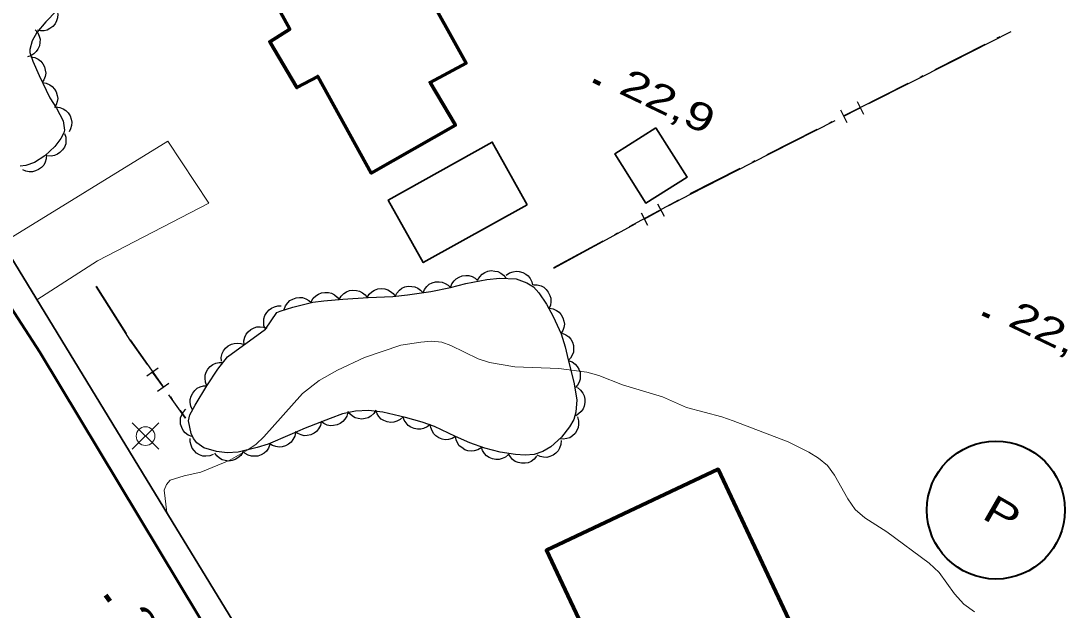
# Model space of a CAD drawing. Extents: x 355726 to 357533, y 5103782 to 5105258.
# Drawn here: x 356829.7 to 356885.6, y 5104407 to 5104438.5 of the extents above; entities that cross this region are included whole.
import ezdxf

# ---------------------------------------------------------------- set-up
doc = ezdxf.new("R2010")
doc.units = 0
doc.header["$LTSCALE"] = 0.6
doc.linetypes.add('DOT_DASHED', pattern=[7.7, 5, -1.2, 0.3, -1.2])
doc.linetypes.add('LONG_DASHED', pattern=[7.5, 6, -1.5])
for name, color, linetype, lineweight in [('19', 7, 'Continuous', 13), ('2', 7, 'LONG_DASHED', 13), ('21', 7, 'LONG_DASHED', 35), ('22', 7, 'Continuous', 13), ('3', 7, 'Continuous', 140), ('31', 7, 'Continuous', 35), ('36', 7, 'Continuous', 13), ('37', 7, 'Continuous', 13), ('38', 7, 'Continuous', 40), ('44', 7, 'Continuous', 25)]:
    doc.layers.add(name, color=color, linetype=linetype, lineweight=lineweight)

msp = doc.modelspace()

# ---------------------------------------------------------------- linework, layer by layer
at = {"layer": '19'}
msp.add_lwpolyline([(356830.55, 5104423.59), (356833.8, 5104425.69), (356839.76, 5104428.78), (356837.56, 5104432.09), (356828.7, 5104426.63)], dxfattribs=at)
at = {"layer": '2', "linetype": 'Continuous'}
msp.add_lwpolyline([(356837.51, 5104412.22), (356837.37, 5104413.42), (356837.48, 5104413.72), (356837.69, 5104413.95), (356838.44, 5104414.18), (356839.33, 5104414.38), (356840.84, 5104415.01), (356841.84, 5104415.57), (356842.28, 5104415.88), (356842.7, 5104416.26), (356844.76, 5104418.58), (356845.65, 5104419.28), (356846.64, 5104419.83), (356848.08, 5104420.51), (356850.03, 5104421.18), (356851.09, 5104421.34), (356851.66, 5104421.38), (356852.21, 5104421.34), (356852.7, 5104421.16), (356854.15, 5104420.44), (356854.77, 5104420.24), (356856.12, 5104420.01), (356858.48, 5104419.92), (356859.97, 5104419.73), (356860.62, 5104419.55), (356861.88, 5104419.05), (356864.02, 5104418.4), (356865.31, 5104417.83), (356867.19, 5104417.34), (356867.8, 5104417.13), (356870.74, 5104416), (356871.85, 5104415.45), (356872.37, 5104415.13), (356872.85, 5104414.73), (356873.22, 5104414.22), (356873.93, 5104412.95), (356874.32, 5104412.38), (356874.84, 5104411.94), (356876.02, 5104411.18), (356878.29, 5104409.5), (356878.81, 5104409.01), (356879.64, 5104407.87), (356880.13, 5104407.32), (356880.71, 5104406.9)], dxfattribs=at)
at = {"layer": '21', "linetype": 'Continuous', "lineweight": 53}
msp.add_lwpolyline([(356980.28, 5104172.46), (356960.82, 5104204.67), (356938.73, 5104241.3), (356928.01, 5104258.93), (356882.74, 5104334.34), (356830.71, 5104420.8), (356815.67, 5104444.05), (356810.22, 5104452.59), (356805.78, 5104459.34), (356801.61, 5104465.59), (356797.55, 5104471.22), (356793.83, 5104476.18), (356790.19, 5104480.63), (356786.17, 5104485.25), (356782.33, 5104489.23), (356778.54, 5104492.88), (356773.51, 5104497.21), (356768.46, 5104501.08), (356762.89, 5104504.82), (356757.42, 5104508.17), (356751.33, 5104511.47), (356744.92, 5104514.5), (356738.32, 5104517.34), (356732.44, 5104519.68)], dxfattribs=at)
at = {"layer": '22', "lineweight": 35}
msp.add_lwpolyline([(356734.5, 5104520.41), (356743.72, 5104516.84), (356750.5, 5104513.59), (356758.72, 5104509.12), (356765.87, 5104504.49), (356772.96, 5104499.19), (356780.36, 5104492.98), (356787.16, 5104486.15), (356793.08, 5104479.36), (356799.19, 5104471.37), (356804.63, 5104463.58), (356810.94, 5104454.4), (356816.36, 5104445.91), (356822.78, 5104436.13), (356827.3, 5104428.92), (356837.8, 5104411.74), (356848.06, 5104394.92)], dxfattribs=at)
at = {"layer": '3'}
for p, q in [((356860.32, 5104435.33), (356860.68, 5104435.16)), ((356881.13, 5104422.87), (356881.49, 5104422.7)), ((356834.23, 5104407.8), (356834.46, 5104407.47))]:
    msp.add_line(p, q, dxfattribs=at)
at = {"layer": '31', "lineweight": 70}
for points in [[(356845.56, 5104446.34), (356840.98, 5104443.75), (356844.08, 5104438.08), (356843.01, 5104437.41), (356844.46, 5104434.96), (356845.58, 5104435.55), (356848.44, 5104430.38), (356852.94, 5104432.94), (356851.59, 5104435.23), (356853.51, 5104436.26), (356851.12, 5104440.58), (356849.36, 5104439.59), (356845.56, 5104446.34)], [(356872.6, 5104402.63), (356867, 5104414.53), (356857.81, 5104410.2), (356863.41, 5104398.3), (356872.6, 5104402.63)]]:
    msp.add_lwpolyline(points, close=True, dxfattribs=at)
at = {"layer": '31'}
for points in [[(356863.66, 5104432.8), (356861.46, 5104431.41), (356863.12, 5104428.78), (356865.33, 5104430.16), (356863.66, 5104432.8)], [(356856.78, 5104428.69), (356851.22, 5104425.59), (356849.35, 5104428.94), (356854.91, 5104432.04), (356856.78, 5104428.69)]]:
    msp.add_lwpolyline(points, close=True, dxfattribs=at)
at = {"layer": '36'}
for p, q in [((356837.07, 5104415.6), (356835.66, 5104417.01)), ((356835.66, 5104415.6), (356837.07, 5104417.01))]:
    msp.add_line(p, q, dxfattribs=at)
msp.add_circle((356836.367, 5104416.307), 0.5, dxfattribs=at)
at = {"layer": '37', "lineweight": 25}
for p, q in [((356879.51, 5104436.36), (356882.66, 5104437.96)), ((356875.05, 5104434.1), (356879.51, 5104436.36)), ((356874.43, 5104434.21), (356874.77, 5104433.54)), ((356873.54, 5104433.76), (356873.88, 5104433.09)), ((356868.8, 5104430.93), (356873.26, 5104433.2)), ((356862.87, 5104428.25), (356863.22, 5104427.59)), ((356863.04, 5104427.92), (356863.92, 5104428.4)), ((356863.75, 5104428.73), (356864.1, 5104428.07)), ((356858.21, 5104425.3), (356862.6, 5104427.68)), ((356837.04, 5104419.95), (356836.43, 5104419.51)), ((356836.73, 5104419.73), (356837.31, 5104418.92)), ((356837.62, 5104419.13), (356837.01, 5104418.7)), ((356837.6, 5104418.51), (356838.48, 5104417.26))]:
    msp.add_line(p, q, dxfattribs=at)
at = {"layer": '37', "linetype": 'DOT_DASHED', "lineweight": 25}
for points in [[(356858.2, 5104425.32), (356865.5, 5104429.28), (356874.48, 5104433.84), (356882.65, 5104437.98)], [(356833.72, 5104424.33), (356835.55, 5104421.45), (356838.5, 5104417.27)]]:
    msp.add_lwpolyline(points, dxfattribs=at)
at = {"layer": '37', "lineweight": 25}
for points in [[(356873.71, 5104433.42), (356874.49, 5104433.82), (356874.6, 5104433.88)], [(356864.36, 5104428.64), (356865.51, 5104429.26), (356868.8, 5104430.93)], [(356833.7, 5104424.32), (356835.53, 5104421.44), (356836.45, 5104420.14)]]:
    msp.add_lwpolyline(points, dxfattribs=at)
at = {"layer": '38'}
msp.add_circle((356881.853, 5104412.351), 3.693, dxfattribs=at)
at = {"layer": '44', "linetype": 'DOT_DASHED'}
msp.add_lwpolyline([(356831.61, 5104439.07), (356831.03, 5104438.48), (356830.55, 5104437.91), (356830.3, 5104437.46), (356830.17, 5104437), (356830.18, 5104436.84), (356830.34, 5104436.37), (356830.67, 5104435.61), (356831.24, 5104434.41), (356831.6, 5104433.86), (356831.97, 5104433.17), (356832.04, 5104432.68), (356832, 5104432.53), (356831.84, 5104432.24), (356831.51, 5104431.8), (356830.98, 5104431.3), (356830.42, 5104430.95), (356829.97, 5104430.79), (356829.66, 5104430.76)], dxfattribs=at)
at = {"layer": '44'}
for points in [[(356831.63, 5104439.09), (356831.67, 5104438.88), (356831.65, 5104438.68), (356831.61, 5104438.52), (356831.53, 5104438.37), (356831.41, 5104438.23), (356831.25, 5104438.11), (356831.11, 5104438.03), (356830.94, 5104438), (356830.75, 5104437.99), (356830.58, 5104438.02)], [(356830.47, 5104438.05), (356830.6, 5104437.89), (356830.68, 5104437.7), (356830.73, 5104437.54), (356830.72, 5104437.37), (356830.69, 5104437.19), (356830.61, 5104437.01), (356830.52, 5104436.88), (356830.39, 5104436.76), (356830.23, 5104436.66), (356830.06, 5104436.61)], [(356830.24, 5104436.6), (356830.45, 5104436.56), (356830.63, 5104436.47), (356830.76, 5104436.37), (356830.87, 5104436.23), (356830.96, 5104436.07), (356831, 5104435.88), (356831.03, 5104435.72), (356831, 5104435.55), (356830.93, 5104435.37), (356830.84, 5104435.22)], [(356830.85, 5104435.23), (356831.06, 5104435.2), (356831.24, 5104435.11), (356831.38, 5104435.02), (356831.49, 5104434.88), (356831.59, 5104434.72), (356831.64, 5104434.54), (356831.67, 5104434.38), (356831.64, 5104434.21), (356831.59, 5104434.03), (356831.5, 5104433.87)], [(356831.57, 5104433.92), (356831.78, 5104433.89), (356831.97, 5104433.82), (356832.11, 5104433.73), (356832.23, 5104433.6), (356832.33, 5104433.45), (356832.39, 5104433.27), (356832.43, 5104433.11), (356832.41, 5104432.93), (356832.36, 5104432.75), (356832.28, 5104432.59)], [(356832.04, 5104432.5), (356832.1, 5104432.3), (356832.11, 5104432.1), (356832.1, 5104431.94), (356832.03, 5104431.77), (356831.93, 5104431.62), (356831.79, 5104431.48), (356831.66, 5104431.39), (356831.5, 5104431.33), (356831.32, 5104431.29), (356831.14, 5104431.3)], [(356831.07, 5104431.36), (356831.06, 5104431.15), (356831, 5104430.96), (356830.92, 5104430.81), (356830.8, 5104430.68), (356830.65, 5104430.57), (356830.48, 5104430.5), (356830.32, 5104430.45), (356830.14, 5104430.45), (356829.96, 5104430.49), (356829.8, 5104430.56)], [(356852.68, 5104424.25), (356852.75, 5104424.45), (356852.87, 5104424.61), (356852.98, 5104424.73), (356853.14, 5104424.82), (356853.31, 5104424.88), (356853.5, 5104424.9), (356853.66, 5104424.9), (356853.83, 5104424.84), (356854, 5104424.76), (356854.13, 5104424.64)], [(356854.13, 5104424.65), (356854.24, 5104424.83), (356854.38, 5104424.97), (356854.51, 5104425.07), (356854.68, 5104425.13), (356854.86, 5104425.16), (356855.05, 5104425.14), (356855.21, 5104425.11), (356855.37, 5104425.03), (356855.51, 5104424.92), (356855.63, 5104424.78)], [(356855.66, 5104424.92), (356855.83, 5104425.04), (356856.03, 5104425.1), (356856.19, 5104425.14), (356856.36, 5104425.12), (356856.54, 5104425.07), (356856.71, 5104424.98), (356856.84, 5104424.88), (356856.94, 5104424.74), (356857.03, 5104424.57), (356857.07, 5104424.4)], [(356849.72, 5104423.77), (356849.81, 5104423.96), (356849.95, 5104424.11), (356850.08, 5104424.22), (356850.24, 5104424.29), (356850.42, 5104424.33), (356850.61, 5104424.32), (356850.77, 5104424.3), (356850.93, 5104424.23), (356851.08, 5104424.12), (356851.2, 5104423.99)], [(356851.21, 5104423.97), (356851.29, 5104424.16), (356851.42, 5104424.32), (356851.54, 5104424.43), (356851.7, 5104424.51), (356851.88, 5104424.56), (356852.07, 5104424.56), (356852.23, 5104424.55), (356852.4, 5104424.48), (356852.55, 5104424.38), (356852.68, 5104424.25)], [(356857.11, 5104424.4), (356857.32, 5104424.4), (356857.52, 5104424.34), (356857.67, 5104424.27), (356857.8, 5104424.15), (356857.91, 5104424.01), (356857.99, 5104423.83), (356858.04, 5104423.68), (356858.04, 5104423.5), (356858.02, 5104423.32), (356857.95, 5104423.15)], [(356845.23, 5104423.5), (356845.33, 5104423.68), (356845.48, 5104423.82), (356845.61, 5104423.91), (356845.78, 5104423.97), (356845.96, 5104424), (356846.15, 5104423.99), (356846.31, 5104423.95), (356846.47, 5104423.87), (356846.61, 5104423.75), (356846.72, 5104423.61)], [(356846.72, 5104423.62), (356846.83, 5104423.8), (356846.98, 5104423.94), (356847.11, 5104424.03), (356847.28, 5104424.09), (356847.46, 5104424.12), (356847.65, 5104424.1), (356847.81, 5104424.06), (356847.97, 5104423.98), (356848.11, 5104423.86), (356848.22, 5104423.72)], [(356848.22, 5104423.72), (356848.33, 5104423.9), (356848.48, 5104424.03), (356848.62, 5104424.12), (356848.79, 5104424.18), (356848.97, 5104424.2), (356849.16, 5104424.18), (356849.32, 5104424.14), (356849.47, 5104424.05), (356849.61, 5104423.93), (356849.72, 5104423.79)], [(356842.78, 5104422.03), (356842.7, 5104422.22), (356842.69, 5104422.43), (356842.7, 5104422.59), (356842.75, 5104422.76), (356842.85, 5104422.92), (356842.98, 5104423.06), (356843.1, 5104423.16), (356843.27, 5104423.23), (356843.45, 5104423.27), (356843.63, 5104423.27)], [(356843.78, 5104423.08), (356843.85, 5104423.28), (356843.97, 5104423.44), (356844.09, 5104423.56), (356844.24, 5104423.64), (356844.42, 5104423.7), (356844.61, 5104423.72), (356844.77, 5104423.72), (356844.94, 5104423.66), (356845.1, 5104423.57), (356845.23, 5104423.45)], [(356857.97, 5104423.16), (356858.17, 5104423.12), (356858.35, 5104423.03), (356858.49, 5104422.94), (356858.6, 5104422.8), (356858.69, 5104422.64), (356858.74, 5104422.46), (356858.77, 5104422.3), (356858.74, 5104422.12), (356858.68, 5104421.95), (356858.58, 5104421.79)], [(356841.64, 5104421.2), (356841.63, 5104421.41), (356841.68, 5104421.6), (356841.75, 5104421.76), (356841.86, 5104421.89), (356842, 5104422.01), (356842.17, 5104422.1), (356842.32, 5104422.16), (356842.5, 5104422.16), (356842.68, 5104422.14), (356842.85, 5104422.08)], [(356858.65, 5104421.81), (356858.84, 5104421.73), (356859, 5104421.61), (356859.12, 5104421.49), (356859.2, 5104421.33), (356859.25, 5104421.16), (356859.26, 5104420.97), (356859.26, 5104420.8), (356859.19, 5104420.64), (356859.1, 5104420.48), (356858.98, 5104420.35)], [(356840.43, 5104420.31), (356840.42, 5104420.52), (356840.47, 5104420.72), (356840.54, 5104420.87), (356840.65, 5104421.01), (356840.79, 5104421.13), (356840.96, 5104421.22), (356841.11, 5104421.27), (356841.29, 5104421.28), (356841.47, 5104421.26), (356841.64, 5104421.2)], [(356839.65, 5104419), (356839.57, 5104419.2), (356839.55, 5104419.4), (356839.56, 5104419.56), (356839.61, 5104419.73), (356839.7, 5104419.89), (356839.83, 5104420.03), (356839.96, 5104420.14), (356840.12, 5104420.21), (356840.3, 5104420.25), (356840.48, 5104420.25)], [(356858.98, 5104420.35), (356859.18, 5104420.28), (356859.34, 5104420.16), (356859.46, 5104420.04), (356859.54, 5104419.89), (356859.61, 5104419.72), (356859.62, 5104419.52), (356859.62, 5104419.36), (356859.56, 5104419.19), (356859.48, 5104419.03), (356859.36, 5104418.9)], [(356838.88, 5104417.72), (356838.79, 5104417.91), (356838.76, 5104418.11), (356838.76, 5104418.27), (356838.81, 5104418.44), (356838.89, 5104418.61), (356839.01, 5104418.75), (356839.13, 5104418.87), (356839.29, 5104418.94), (356839.47, 5104418.99), (356839.65, 5104419)], [(356859.47, 5104418.9), (356859.63, 5104418.77), (356859.75, 5104418.6), (356859.83, 5104418.46), (356859.86, 5104418.29), (356859.87, 5104418.1), (356859.83, 5104417.91), (356859.77, 5104417.76), (356859.67, 5104417.62), (356859.53, 5104417.49), (356859.38, 5104417.4)], [(356838.85, 5104416.28), (356838.65, 5104416.36), (356838.49, 5104416.48), (356838.38, 5104416.6), (356838.3, 5104416.76), (356838.24, 5104416.94), (356838.23, 5104417.13), (356838.24, 5104417.29), (356838.3, 5104417.45), (356838.4, 5104417.61), (356838.52, 5104417.75)], [(356848.68, 5104417.7), (356848.57, 5104417.52), (356848.42, 5104417.38), (356848.28, 5104417.29), (356848.11, 5104417.24), (356847.93, 5104417.22), (356847.74, 5104417.24), (356847.58, 5104417.28), (356847.43, 5104417.37), (356847.29, 5104417.49), (356847.18, 5104417.63)], [(356850.14, 5104417.33), (356849.99, 5104417.19), (356849.81, 5104417.1), (356849.65, 5104417.05), (356849.48, 5104417.04), (356849.29, 5104417.07), (356849.12, 5104417.14), (356848.97, 5104417.22), (356848.85, 5104417.35), (356848.75, 5104417.5), (356848.68, 5104417.67)], [(356845.77, 5104417.07), (356845.72, 5104416.87), (356845.62, 5104416.69), (356845.52, 5104416.56), (356845.38, 5104416.46), (356845.21, 5104416.38), (356845.02, 5104416.34), (356844.86, 5104416.33), (356844.69, 5104416.37), (356844.52, 5104416.44), (356844.37, 5104416.54)], [(356847.18, 5104417.59), (356847.13, 5104417.38), (356847.02, 5104417.21), (356846.92, 5104417.08), (356846.78, 5104416.98), (356846.61, 5104416.91), (356846.42, 5104416.87), (356846.26, 5104416.86), (356846.08, 5104416.9), (356845.91, 5104416.98), (356845.77, 5104417.08)], [(356851.59, 5104416.93), (356851.43, 5104416.8), (356851.24, 5104416.72), (356851.09, 5104416.67), (356850.91, 5104416.67), (356850.73, 5104416.71), (356850.56, 5104416.79), (356850.42, 5104416.87), (356850.3, 5104417.01), (356850.2, 5104417.16), (356850.15, 5104417.33)], [(356859.47, 5104417.33), (356859.53, 5104417.13), (356859.53, 5104416.92), (356859.51, 5104416.76), (356859.44, 5104416.6), (356859.34, 5104416.45), (356859.2, 5104416.32), (356859.06, 5104416.22), (356858.9, 5104416.17), (356858.71, 5104416.14), (356858.53, 5104416.16)], [(356844.39, 5104416.5), (356844.35, 5104416.3), (356844.25, 5104416.12), (356844.16, 5104415.98), (356844.02, 5104415.87), (356843.86, 5104415.78), (356843.67, 5104415.74), (356843.51, 5104415.72), (356843.34, 5104415.75), (356843.16, 5104415.81), (356843.01, 5104415.9)], [(356852.94, 5104416.28), (356852.76, 5104416.18), (356852.57, 5104416.13), (356852.4, 5104416.11), (356852.23, 5104416.15), (356852.06, 5104416.21), (356851.9, 5104416.32), (356851.78, 5104416.43), (356851.69, 5104416.58), (356851.62, 5104416.76), (356851.59, 5104416.93)], [(356839.99, 5104415.32), (356839.8, 5104415.25), (356839.59, 5104415.23), (356839.43, 5104415.24), (356839.26, 5104415.3), (356839.1, 5104415.4), (356838.97, 5104415.53), (356838.86, 5104415.66), (356838.8, 5104415.82), (356838.76, 5104416), (356838.76, 5104416.18)], [(356854.32, 5104415.68), (356854.14, 5104415.57), (356853.95, 5104415.52), (356853.78, 5104415.5), (356853.61, 5104415.52), (356853.44, 5104415.58), (356853.28, 5104415.69), (356853.15, 5104415.79), (356853.05, 5104415.94), (356852.98, 5104416.11), (356852.94, 5104416.28)], [(356858.59, 5104416.07), (356858.58, 5104415.86), (356858.51, 5104415.67), (356858.44, 5104415.52), (356858.32, 5104415.4), (356858.17, 5104415.29), (356857.99, 5104415.22), (356857.83, 5104415.17), (356857.66, 5104415.18), (356857.47, 5104415.22), (356857.31, 5104415.29)], [(356841.57, 5104415.45), (356841.46, 5104415.27), (356841.31, 5104415.14), (356841.17, 5104415.05), (356841, 5104415), (356840.82, 5104414.97), (356840.63, 5104415), (356840.47, 5104415.04), (356840.32, 5104415.13), (356840.18, 5104415.25), (356840.07, 5104415.4)], [(356843.02, 5104415.86), (356842.95, 5104415.67), (356842.83, 5104415.5), (356842.71, 5104415.39), (356842.56, 5104415.3), (356842.38, 5104415.24), (356842.19, 5104415.23), (356842.03, 5104415.23), (356841.86, 5104415.29), (356841.7, 5104415.38), (356841.57, 5104415.5)], [(356855.78, 5104415.32), (356855.62, 5104415.18), (356855.44, 5104415.1), (356855.28, 5104415.05), (356855.1, 5104415.05), (356854.92, 5104415.09), (356854.75, 5104415.17), (356854.61, 5104415.25), (356854.49, 5104415.38), (356854.39, 5104415.54), (356854.33, 5104415.71)], [(356857.28, 5104415.23), (356857.15, 5104415.07), (356856.99, 5104414.95), (356856.84, 5104414.88), (356856.67, 5104414.85), (356856.48, 5104414.85), (356856.3, 5104414.89), (356856.14, 5104414.95), (356856, 5104415.06), (356855.88, 5104415.19), (356855.79, 5104415.35)]]:
    msp.add_lwpolyline(points, dxfattribs=at)
at = {"layer": '44', "linetype": 'DOT_DASHED'}
msp.add_lwpolyline([(356842.78, 5104422.03), (356843.39, 5104422.92), (356843.57, 5104423), (356844.25, 5104423.2), (356845.31, 5104423.47), (356845.91, 5104423.55), (356846.92, 5104423.63), (356848.27, 5104423.72), (356849.6, 5104423.78), (356850.38, 5104423.87), (356851.62, 5104424.05), (356852.67, 5104424.25), (356853.5, 5104424.47), (356854.62, 5104424.69), (356855.32, 5104424.75), (356856.2, 5104424.72), (356856.77, 5104424.51), (356857.11, 5104424.29), (356857.4, 5104423.97), (356857.81, 5104423.36), (356858.17, 5104422.71), (356858.59, 5104421.78), (356858.81, 5104421.09), (356858.97, 5104420.38), (356859.28, 5104419.19), (356859.43, 5104418.25), (356859.39, 5104417.59), (356859.27, 5104417.19), (356859.05, 5104416.8), (356858.61, 5104416.25), (356858.05, 5104415.74), (356857.62, 5104415.48), (356857.16, 5104415.33), (356856.67, 5104415.28), (356856.15, 5104415.32), (356855.33, 5104415.44), (356854.51, 5104415.66), (356853.71, 5104415.95), (356852.95, 5104416.28), (356851.83, 5104416.82), (356851.17, 5104417.05), (356850.27, 5104417.3), (356849.06, 5104417.58), (356848.3, 5104417.68), (356847.59, 5104417.65), (356846.91, 5104417.49), (356846.24, 5104417.25), (356844.9, 5104416.74), (356844.08, 5104416.37), (356842.93, 5104415.87), (356842.33, 5104415.69), (356841.32, 5104415.44), (356840.73, 5104415.42), (356840.16, 5104415.49), (356839.48, 5104415.68), (356839.11, 5104415.94), (356838.93, 5104416.18), (356838.81, 5104416.44), (356838.66, 5104417.12), (356838.74, 5104417.45), (356839.03, 5104417.97), (356839.64, 5104418.99), (356840.23, 5104419.88), (356840.75, 5104420.55)], close=True, dxfattribs=at)

# ---------------------------------------------------------------- texts
at = {"layer": '3'}
for s, rotation, width, p in [('22,9   ', 334.423, 1.35, (356861.61, 5104434.68)), ('22,7   ', 334.423, 1.35, (356882.42, 5104422.24)), ('22,9   ', 304.301, 1.4, (356835.03, 5104406.6))]:
    msp.add_text(s, height=1.5, rotation=rotation, dxfattribs=dict(at, width=width)).set_placement(p)
at = {"layer": '38', "width": 1.35}
msp.add_text('P', height=1.5, rotation=330.078, dxfattribs=at).set_placement((356881.04, 5104411.94))

doc.saveas('drawing.dxf')
